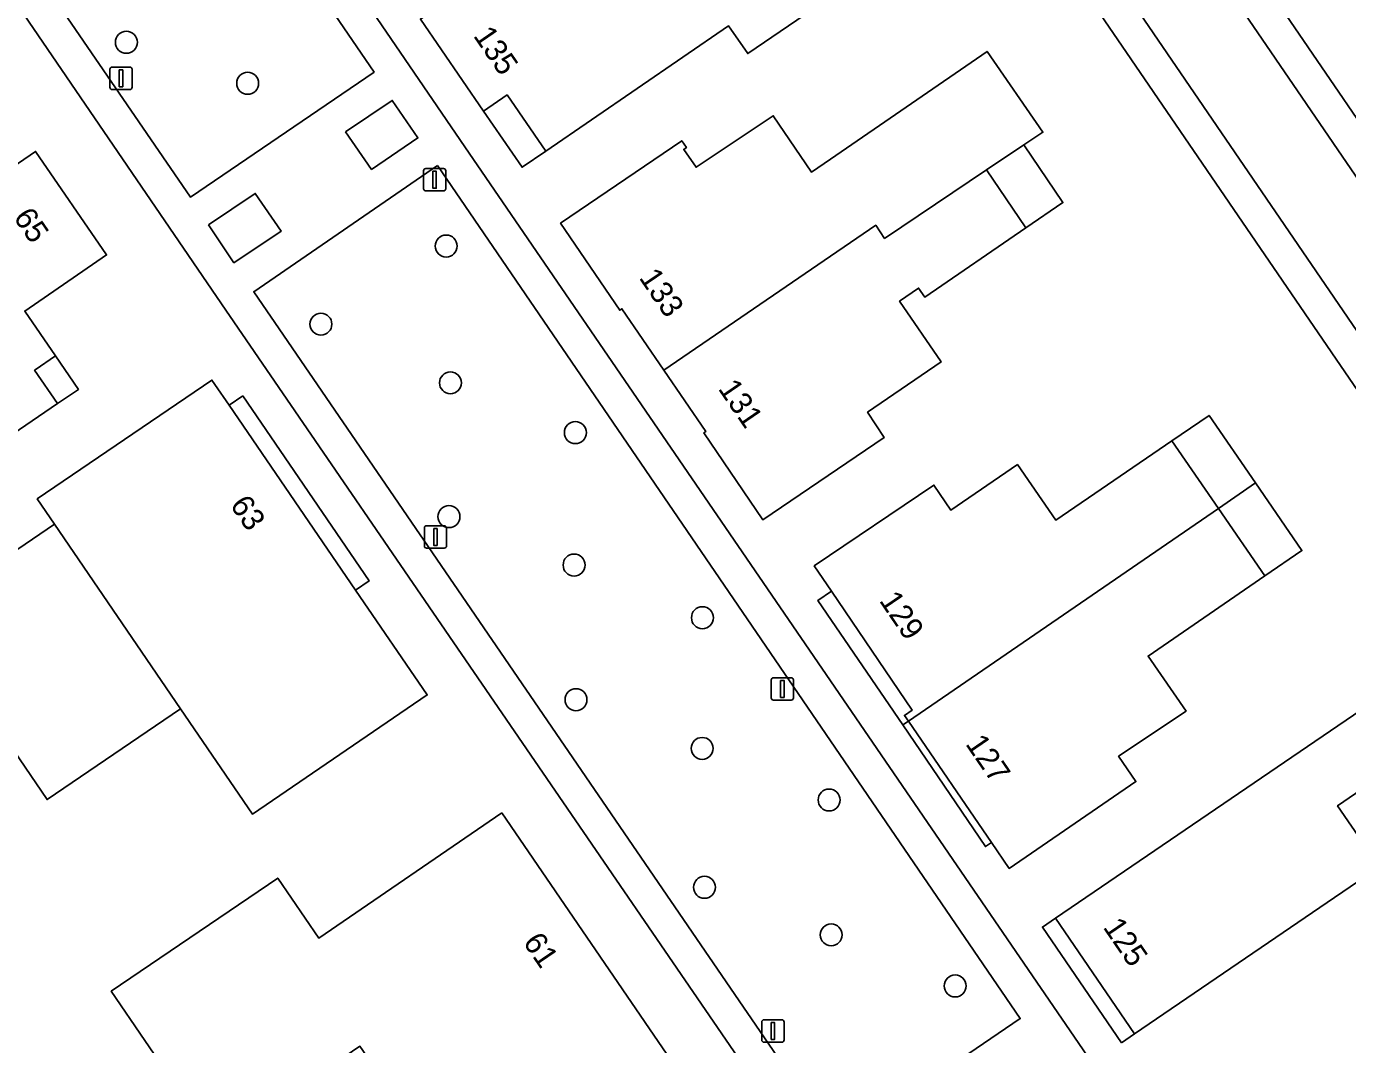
# Model space of a CAD drawing. Extents: x 155275 to 156265, y 382654 to 383635.
# Drawn here: x 155490 to 155548.9, y 383258.3 to 383303.7 of the extents above; entities that cross this region are included whole.
import ezdxf

# ---------------------------------------------------------------- set-up
doc = ezdxf.new("R2010")
doc.units = 0
for name, color, linetype in [('IMGEO_Boom', 7, 'Continuous'), ('IMGEO_Erf', 7, 'Continuous'), ('IMGEO_Groenvoorziening', 7, 'Continuous'), ('IMGEO_Lichtmast', 7, 'Continuous'), ('IMGEO_Pand', 7, 'Continuous'), ('IMGEO_Pand_nummerreeks', 7, 'Continuous'), ('IMGEO_Pand_overbouw', 7, 'Continuous'), ('IMGEO_Rijbaan_lokaal_open', 7, 'Continuous'), ('IMGEO_Voetpad_open', 7, 'Continuous')]:
    doc.layers.add(name, color=color, linetype=linetype)

msp = doc.modelspace()

# ---------------------------------------------------------------- linework, layer by layer
at = {"layer": 'IMGEO_Boom'}
for centre in [(155494.496, 383302.953), (155499.895, 383301.129), (155508.733, 383293.879), (155503.155, 383290.401), (155508.922, 383287.79), (155514.483, 383285.574), (155508.857, 383281.832), (155514.427, 383279.674), (155520.14, 383277.33), (155514.511, 383273.68), (155520.128, 383271.51), (155525.779, 383269.214), (155520.23, 383265.326), (155525.872, 383263.208), (155531.39, 383260.935)]:
    msp.add_circle(centre, 0.489, dxfattribs=at)
at = {"layer": 'IMGEO_Erf'}
for points in [[(155554.524, 383362.222), (155521.756, 383339.814), (155585.616, 383246.401), (155618.427, 383268.752), (155618.124, 383269.195)], [(155518.42, 383332.648), (155516.069, 383336.112), (155494.094, 383320.967), (155495.01, 383319.623), (155509.565, 383298.295), (155558.036, 383227.48), (155580.05, 383242.47)], [(155498.922, 383291.025), (155490.365, 383303.561), (155484.692, 383311.871), (155483.519, 383313.595), (155458.608, 383296.58), (155454.563, 383293.76), (155518.365, 383200.253), (155523.731, 383203.931), (155542.221, 383216.713), (155538.669, 383221.857), (155525.357, 383212.738), (155524.015, 383214.705), (155523.982, 383214.682), (155523.259, 383215.732), (155518.011, 383212.12), (155515.657, 383215.542), (155521.261, 383219.398), (155522.097, 383218.189), (155539.024, 383229.787), (155546.127, 383219.41), (155547.42, 383220.262)], [(155522.157, 383302.453), (155521.304, 383303.684), (155513.161, 383298.105), (155511.445, 383300.609), (155510.391, 383299.892), (155507.583, 383303.986), (155513.512, 383308.053), (155512.827, 383309.051), (155513.493, 383309.495), (155514.153, 383308.504), (155514.963, 383307.29), (155514.738, 383307.14), (155515.263, 383306.354), (155518.428, 383308.465), (155519.248, 383307.233), (155519.438, 383307.359), (155519.748, 383306.904), (155522.284, 383308.662), (155522.201, 383308.782), (155525.714, 383311.217), (155528.654, 383306.899)], [(155530.035, 383291.608), (155529.764, 383292.005), (155528.918, 383291.425), (155530.766, 383288.724), (155527.49, 383286.476), (155528.235, 383285.357), (155522.822, 383281.691), (155520.197, 383285.561), (155520.295, 383285.628), (155518.427, 383288.358), (155516.559, 383291.088), (155516.46, 383291.023), (155513.826, 383294.897), (155519.222, 383298.566), (155519.427, 383298.264), (155519.311, 383298.185), (155519.854, 383297.387), (155523.29, 383299.683), (155525.001, 383297.168), (155525.843, 383297.748), (155532.81, 383302.548), (155535.293, 383298.949), (155534.451, 383298.384), (155536.184, 383295.817), (155534.534, 383294.687)], [(155478.068, 383277.739), (155478.914, 383276.501), (155475.766, 383274.346), (155477.88, 383271.261), (155472.514, 383267.589), (155470.402, 383270.675), (155467.861, 383274.42), (155472.672, 383277.696), (155471.178, 383279.852), (155483.314, 383288.146), (155485.141, 383289.394), (155482.779, 383292.843), (155490.457, 383298.092), (155493.615, 383293.483), (155489.973, 383290.987), (155491.346, 383288.985), (155490.44, 383288.371), (155490.41, 383288.351), (155491.433, 383286.863)], [(155490.525, 383282.622), (155498.301, 383287.915), (155498.438, 383287.714), (155499.069, 383286.791), (155504.699, 383278.56), (155507.889, 383273.896), (155500.104, 383268.59), (155496.909, 383273.269), (155491.29, 383281.5)], [(155539.977, 383275.622), (155541.669, 383273.173), (155538.665, 383271.162), (155539.437, 383270.035), (155533.799, 383266.171), (155533.009, 383267.323), (155529.306, 383272.727), (155529.131, 383272.982), (155529.483, 383273.216), (155525.885, 383278.511), (155525.118, 383279.64), (155530.442, 383283.239), (155531.204, 383282.112), (155534.162, 383284.15), (155535.865, 383281.675), (155541.04, 383285.213), (155542.691, 383286.342), (155544.757, 383283.332), (155546.823, 383280.322), (155545.174, 383279.19)], [(155539.374, 383258.798), (155535.853, 383263.95), (155555.912, 383277.617), (155559.413, 383272.49), (155554.048, 383268.815), (155552.184, 383271.538), (155548.413, 383268.957), (155550.277, 383266.234)], [(155511.214, 383268.639), (155518.973, 383257.288), (155515.285, 383254.748), (155513.877, 383256.816), (155508.43, 383253.102), (155504.89, 383258.248), (155498.475, 383253.878), (155495.319, 383258.502), (155493.822, 383260.698), (155501.233, 383265.74), (155503.062, 383263.066)]]:
    msp.add_lwpolyline(points, close=True, dxfattribs=at)
at = {"layer": 'IMGEO_Groenvoorziening'}
for points in [[(155493.56, 383319.128), (155492.642, 383320.466), (155484.464, 383314.845), (155485.867, 383312.804), (155497.352, 383296.056), (155505.52, 383301.627)], [(155504.249, 383298.967), (155505.411, 383297.293), (155507.472, 383298.692), (155506.328, 383300.365)], [(155508.351, 383297.462), (155500.164, 383291.847), (155526.116, 383253.914), (155534.287, 383259.48)], [(155498.15, 383294.821), (155499.283, 383293.135), (155501.38, 383294.539), (155500.235, 383296.227)]]:
    msp.add_lwpolyline(points, close=True, dxfattribs=at)
at = {"layer": 'IMGEO_Lichtmast'}
for p, q in [((155493.762, 383300.949), (155493.762, 383301.749)), ((155493.762, 383301.749), (155493.762, 383300.949)), ((155493.862, 383301.849), (155494.652, 383301.849)), ((155494.652, 383301.849), (155493.862, 383301.849)), ((155494.752, 383301.749), (155494.752, 383300.949)), ((155494.752, 383300.949), (155494.752, 383301.749)), ((155494.652, 383300.849), (155493.862, 383300.849)), ((155493.862, 383300.849), (155494.652, 383300.849)), ((155507.723, 383296.432), (155507.723, 383297.232)), ((155507.723, 383297.232), (155507.723, 383296.432)), ((155507.823, 383297.332), (155508.613, 383297.332)), ((155508.613, 383297.332), (155507.823, 383297.332)), ((155508.713, 383297.232), (155508.713, 383296.432)), ((155508.713, 383296.432), (155508.713, 383297.232)), ((155508.613, 383296.332), (155507.823, 383296.332)), ((155507.823, 383296.332), (155508.613, 383296.332)), ((155507.76, 383280.528), (155507.76, 383281.328)), ((155507.76, 383281.328), (155507.76, 383280.528)), ((155507.86, 383281.428), (155508.65, 383281.428)), ((155508.65, 383281.428), (155507.86, 383281.428)), ((155508.75, 383281.328), (155508.75, 383280.528)), ((155508.75, 383280.528), (155508.75, 383281.328)), ((155508.65, 383280.428), (155507.86, 383280.428)), ((155507.86, 383280.428), (155508.65, 383280.428)), ((155523.302, 383274.66), (155524.092, 383274.66)), ((155524.092, 383274.66), (155523.302, 383274.66)), ((155523.202, 383273.76), (155523.202, 383274.56)), ((155523.202, 383274.56), (155523.202, 383273.76)), ((155524.192, 383274.56), (155524.192, 383273.76)), ((155524.192, 383273.76), (155524.192, 383274.56)), ((155524.092, 383273.66), (155523.302, 383273.66)), ((155523.302, 383273.66), (155524.092, 383273.66)), ((155522.783, 383258.528), (155522.783, 383259.328)), ((155522.783, 383259.328), (155522.783, 383258.528)), ((155522.883, 383259.428), (155523.673, 383259.428)), ((155523.673, 383259.428), (155522.883, 383259.428)), ((155523.773, 383259.328), (155523.773, 383258.528)), ((155523.773, 383258.528), (155523.773, 383259.328)), ((155523.673, 383258.428), (155522.883, 383258.428)), ((155522.883, 383258.428), (155523.673, 383258.428))]:
    msp.add_line(p, q, dxfattribs=at)
for points in [[(155494.182, 383301.724), (155494.332, 383301.724), (155494.332, 383300.974), (155494.182, 383300.974), (155494.182, 383301.724)], [(155508.143, 383297.207), (155508.293, 383297.207), (155508.293, 383296.457), (155508.143, 383296.457), (155508.143, 383297.207)], [(155508.18, 383281.303), (155508.33, 383281.303), (155508.33, 383280.553), (155508.18, 383280.553), (155508.18, 383281.303)], [(155523.622, 383274.535), (155523.772, 383274.535), (155523.772, 383273.785), (155523.622, 383273.785), (155523.622, 383274.535)], [(155523.203, 383259.303), (155523.353, 383259.303), (155523.353, 383258.553), (155523.203, 383258.553), (155523.203, 383259.303)]]:
    msp.add_lwpolyline(points, dxfattribs=at)
for centre, start, end in [((155493.862, 383301.749), 90, 180), ((155493.862, 383301.749), 90, 180), ((155494.652, 383301.749), 0, 90), ((155494.652, 383301.749), 360, 90), ((155493.862, 383300.949), 180, 270), ((155493.862, 383300.949), 180, 270), ((155494.652, 383300.949), 270, 0), ((155494.652, 383300.949), 270, 0), ((155507.823, 383297.232), 90, 180), ((155507.823, 383297.232), 90, 180), ((155508.613, 383297.232), 0, 90), ((155508.613, 383297.232), 360, 90), ((155507.823, 383296.432), 180, 270), ((155507.823, 383296.432), 180, 270), ((155508.613, 383296.432), 270, 0), ((155508.613, 383296.432), 270, 0), ((155507.86, 383281.328), 90, 180), ((155507.86, 383281.328), 90, 180), ((155508.65, 383281.328), 0, 90), ((155508.65, 383281.328), 360, 90), ((155507.86, 383280.528), 180, 270), ((155507.86, 383280.528), 180, 270), ((155508.65, 383280.528), 270, 0), ((155508.65, 383280.528), 270, 0), ((155523.302, 383274.56), 90, 180), ((155523.302, 383274.56), 90, 180), ((155524.092, 383274.56), 0, 90), ((155524.092, 383274.56), 360, 90), ((155523.302, 383273.76), 180, 270), ((155523.302, 383273.76), 180, 270), ((155524.092, 383273.76), 270, 0), ((155524.092, 383273.76), 270, 0), ((155522.883, 383259.328), 90, 180), ((155522.883, 383259.328), 90, 180), ((155523.673, 383259.328), 0, 90), ((155523.673, 383259.328), 360, 90), ((155522.883, 383258.528), 180, 270), ((155522.883, 383258.528), 180, 270), ((155523.673, 383258.528), 270, 0), ((155523.673, 383258.528), 270, 0)]:
    msp.add_arc(centre, 0.1, start, end, dxfattribs=at)
at = {"layer": 'IMGEO_Pand'}
for points in [[(155528.654, 383306.899), (155525.714, 383311.217), (155522.201, 383308.782), (155522.284, 383308.662), (155519.748, 383306.904), (155519.438, 383307.359), (155519.248, 383307.233), (155518.428, 383308.465), (155515.263, 383306.354), (155514.738, 383307.14), (155514.963, 383307.29), (155514.153, 383308.504), (155513.493, 383309.495), (155512.827, 383309.051), (155513.512, 383308.053), (155507.583, 383303.986), (155510.391, 383299.892), (155511.445, 383300.609), (155513.161, 383298.105), (155521.304, 383303.684), (155522.157, 383302.453)], [(155532.79, 383297.27), (155534.451, 383298.384), (155535.293, 383298.949), (155532.81, 383302.548), (155525.843, 383297.748), (155525.001, 383297.168), (155523.29, 383299.683), (155519.854, 383297.387), (155519.311, 383298.185), (155519.427, 383298.264), (155519.222, 383298.566), (155513.826, 383294.897), (155516.46, 383291.023), (155516.559, 383291.088), (155518.427, 383288.358), (155527.852, 383294.807), (155528.25, 383294.223)], [(155534.451, 383298.384), (155532.79, 383297.27), (155534.534, 383294.687), (155536.184, 383295.817)], [(155491.433, 383286.863), (155490.41, 383288.351), (155490.44, 383288.371), (155491.346, 383288.985), (155489.973, 383290.987), (155493.615, 383293.483), (155490.457, 383298.092), (155482.779, 383292.843), (155485.141, 383289.394), (155483.314, 383288.146), (155471.178, 383279.852), (155472.672, 383277.696), (155467.861, 383274.42), (155470.402, 383270.675), (155475.766, 383274.346), (155478.914, 383276.501), (155478.068, 383277.739)], [(155528.918, 383291.425), (155529.764, 383292.005), (155530.035, 383291.608), (155534.534, 383294.687), (155532.79, 383297.27), (155528.25, 383294.223), (155527.852, 383294.807), (155518.427, 383288.358), (155520.295, 383285.628), (155520.197, 383285.561), (155522.822, 383281.691), (155528.235, 383285.357), (155527.49, 383286.476), (155530.766, 383288.724)], [(155498.301, 383287.915), (155490.525, 383282.622), (155491.29, 383281.5), (155496.909, 383273.269), (155500.104, 383268.59), (155507.889, 383273.896), (155504.699, 383278.56), (155499.069, 383286.791), (155498.438, 383287.714)], [(155542.691, 383286.342), (155541.04, 383285.213), (155543.108, 383282.2), (155544.757, 383283.332)], [(155543.108, 383282.2), (155541.04, 383285.213), (155535.865, 383281.675), (155534.162, 383284.15), (155531.204, 383282.112), (155530.442, 383283.239), (155525.118, 383279.64), (155525.885, 383278.511), (155529.483, 383273.216), (155529.131, 383272.982), (155529.306, 383272.727)], [(155544.757, 383283.332), (155543.108, 383282.2), (155545.174, 383279.19), (155546.823, 383280.322)], [(155541.669, 383273.173), (155539.977, 383275.622), (155545.174, 383279.19), (155543.108, 383282.2), (155529.306, 383272.727), (155533.009, 383267.323), (155533.799, 383266.171), (155539.437, 383270.035), (155538.665, 383271.162)], [(155559.413, 383272.49), (155555.912, 383277.617), (155535.853, 383263.95), (155539.374, 383258.798), (155550.277, 383266.234), (155548.413, 383268.957), (155552.184, 383271.538), (155554.048, 383268.815)], [(155511.214, 383268.639), (155503.062, 383263.066), (155501.233, 383265.74), (155493.822, 383260.698), (155495.319, 383258.502), (155498.475, 383253.878), (155504.89, 383258.248), (155508.43, 383253.102), (155513.877, 383256.816), (155515.285, 383254.748), (155518.973, 383257.288)]]:
    msp.add_lwpolyline(points, close=True, dxfattribs=at)
at = {"layer": 'IMGEO_Pand_overbouw'}
for points in [[(155510.391, 383299.892), (155512.11, 383297.386), (155513.161, 383298.105), (155511.445, 383300.609)], [(155491.346, 383288.985), (155490.44, 383288.371), (155490.41, 383288.351), (155491.433, 383286.863), (155492.364, 383287.499)], [(155499.684, 383287.209), (155499.069, 383286.791), (155504.699, 383278.56), (155505.302, 383278.969)], [(155491.29, 383281.5), (155485.354, 383277.463), (155490.963, 383269.23), (155496.909, 383273.269)], [(155525.885, 383278.511), (155525.282, 383278.1), (155529.055, 383272.555), (155529.306, 383272.727), (155529.131, 383272.982), (155529.483, 383273.216)], [(155529.306, 383272.727), (155529.055, 383272.555), (155532.739, 383267.139), (155533.009, 383267.323)], [(155538.792, 383258.401), (155539.374, 383258.798), (155535.853, 383263.95), (155535.275, 383263.555)]]:
    msp.add_lwpolyline(points, close=True, dxfattribs=at)
at = {"layer": 'IMGEO_Rijbaan_lokaal_open'}
for points in [[(155516.069, 383338.699), (155517.287, 383336.916), (155581.249, 383243.309), (155582.508, 383241.467)], [(155585.69, 383243.652), (155584.391, 383245.552), (155520.545, 383338.963)]]:
    msp.add_lwpolyline(points, dxfattribs=at)
at = {"layer": 'IMGEO_Voetpad_open'}
for points in [[(155521.756, 383339.814), (155520.545, 383338.963), (155584.391, 383245.552), (155585.616, 383246.401)], [(155517.287, 383336.916), (155516.069, 383336.112), (155518.42, 383332.648), (155580.05, 383242.47), (155581.249, 383243.309)], [(155504.249, 383298.967), (155506.328, 383300.365), (155507.472, 383298.692), (155505.411, 383297.293)], [(155508.351, 383297.462), (155534.287, 383259.48), (155526.116, 383253.914), (155500.164, 383291.847)], [(155498.15, 383294.821), (155500.235, 383296.227), (155501.38, 383294.539), (155499.283, 383293.135)]]:
    msp.add_lwpolyline(points, close=True, dxfattribs=at)
for points in [[(155558.036, 383227.48), (155509.565, 383298.295), (155495.01, 383319.623), (155494.094, 383320.967), (155493.321, 383322.096), (155491.008, 383325.509), (155490.548, 383326.188), (155489.301, 383325.333), (155491.858, 383321.607), (155492.642, 383320.466), (155493.56, 383319.128), (155505.52, 383301.627), (155497.352, 383296.056), (155485.867, 383312.804)], [(155484.692, 383311.871), (155490.365, 383303.561), (155498.922, 383291.025), (155547.42, 383220.262)]]:
    msp.add_lwpolyline(points, dxfattribs=at)

# ---------------------------------------------------------------- texts
at = {"layer": 'IMGEO_Pand_nummerreeks'}
for s, rotation, p in [('135', 304.44601, (155509.914, 383303.241)), ('65', 304.41736, (155489.441, 383295.153)), ('133', 304.2111, (155517.292, 383292.468)), ('131', 304.38299, (155520.812, 383287.528)), ('63', 304.37153, (155499.081, 383282.346)), ('129', 304.19391, (155527.983, 383278.093)), ('127', 304.42309, (155531.822, 383271.708)), ('125', 304.34861, (155537.945, 383263.549)), ('61', 304.35434, (155512.124, 383262.877))]:
    msp.add_text(s, height=1, rotation=rotation, dxfattribs=at).set_placement(p)

doc.saveas('drawing.dxf')
